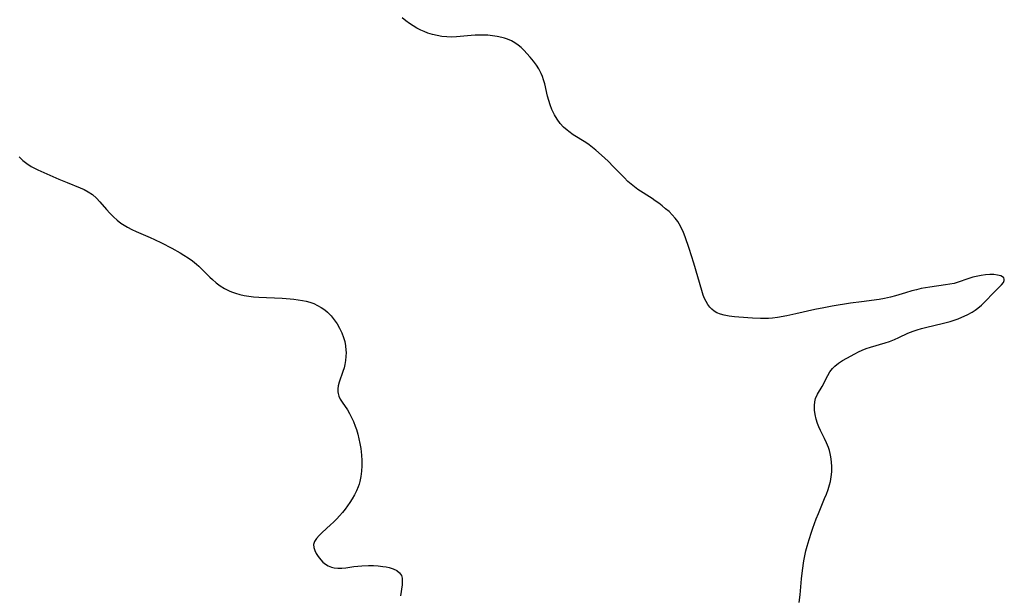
# Model space of a CAD drawing. Header units: metres. Extents: x 1073367 to 1082519, y 1569854 to 1574957.
# Tile 462 of 656: x 1078022 to 1078357, y 1571866 to 1572061. Entities that reach past the tile are written whole.
import ezdxf

# ---------------------------------------------------------------- set-up
doc = ezdxf.new("R2010")
doc.units = ezdxf.units.M
doc.layers.add('CGG_CurvaNivelLidar_v1', color=253, linetype='Continuous', lineweight=30)

msp = doc.modelspace()

# ---------------------------------------------------------------- linework, layer by layer
at = {"layer": 'CGG_CurvaNivelLidar_v1'}
for p, q in [((1078153.6279, 1572060.8283, 71), (1078152.4367, 1572061.7878, 71)), ((1078154.8602, 1572059.9274, 71), (1078153.6279, 1572060.8283, 71)), ((1078156.0976, 1572059.1155, 71), (1078154.8602, 1572059.9274, 71)), ((1078157.3705, 1572058.3674, 71), (1078156.0976, 1572059.1155, 71)), ((1078158.6749, 1572057.6853, 71), (1078157.3705, 1572058.3674, 71)), ((1078159.877, 1572057.1322, 71), (1078158.6749, 1572057.6853, 71)), ((1078161.1046, 1572056.6479, 71), (1078159.877, 1572057.1322, 71)), ((1078162.6694, 1572056.1536, 71), (1078161.1046, 1572056.6479, 71)), ((1078164.2665, 1572055.7728, 71), (1078162.6694, 1572056.1536, 71)), ((1078165.8869, 1572055.4992, 71), (1078164.2665, 1572055.7728, 71)), ((1078167.523, 1572055.3332, 71), (1078165.8869, 1572055.4992, 71)), ((1078169.2592, 1572055.2854, 71), (1078167.523, 1572055.3332, 71)), ((1078170.8992, 1572055.3574, 71), (1078169.2592, 1572055.2854, 71)), ((1078175.854, 1572055.8372, 71), (1078170.8992, 1572055.3574, 71)), ((1078177.2396, 1572055.9373, 71), (1078175.854, 1572055.8372, 71)), ((1078178.6257, 1572055.9908, 71), (1078177.2396, 1572055.9373, 71)), ((1078180.0637, 1572055.9864, 71), (1078178.6257, 1572055.9908, 71)), ((1078181.4939, 1572055.9176, 71), (1078180.0637, 1572055.9864, 71)), ((1078183.1097, 1572055.7575, 71), (1078181.4939, 1572055.9176, 71)), ((1078184.7006, 1572055.5103, 71), (1078183.1097, 1572055.7575, 71)), ((1078186.2568, 1572055.1719, 71), (1078184.7006, 1572055.5103, 71)), ((1078187.2173, 1572054.9059, 71), (1078186.2568, 1572055.1719, 71)), ((1078188.1549, 1572054.593, 71), (1078187.2173, 1572054.9059, 71)), ((1078189.537, 1572054.0063, 71), (1078188.1549, 1572054.593, 71)), ((1078190.7167, 1572053.3546, 71), (1078189.537, 1572054.0063, 71)), ((1078191.8235, 1572052.5914, 71), (1078190.7167, 1572053.3546, 71)), ((1078192.8669, 1572051.7148, 71), (1078191.8235, 1572052.5914, 71)), ((1078193.8514, 1572050.7587, 71), (1078192.8669, 1572051.7148, 71)), ((1078194.7984, 1572049.7501, 71), (1078193.8514, 1572050.7587, 71)), ((1078195.929, 1572048.4687, 71), (1078194.7984, 1572049.7501, 71)), ((1078197.0125, 1572047.1463, 71), (1078195.929, 1572048.4687, 71)), ((1078198.0252, 1572045.7805, 71), (1078197.0125, 1572047.1463, 71)), ((1078198.8538, 1572044.4977, 71), (1078198.0252, 1572045.7805, 71)), ((1078199.6611, 1572042.9304, 71), (1078198.8538, 1572044.4977, 71)), ((1078200.0849, 1572041.8554, 71), (1078199.6611, 1572042.9304, 71)), ((1078200.4452, 1572040.7467, 71), (1078200.0849, 1572041.8554, 71)), ((1078200.8279, 1572039.368, 71), (1078200.4452, 1572040.7467, 71)), ((1078201.83, 1572035.1482, 71), (1078200.8279, 1572039.368, 71)), ((1078202.1944, 1572033.7567, 71), (1078201.83, 1572035.1482, 71)), ((1078202.6822, 1572032.2171, 71), (1078202.1944, 1572033.7567, 71)), ((1078203.2587, 1572030.7159, 71), (1078202.6822, 1572032.2171, 71)), ((1078204.1331, 1572028.8664, 71), (1078203.2587, 1572030.7159, 71)), ((1078205.0217, 1572027.3611, 71), (1078204.1331, 1572028.8664, 71)), ((1078206.0401, 1572025.9573, 71), (1078205.0217, 1572027.3611, 71)), ((1078207.1964, 1572024.6775, 71), (1078206.0401, 1572025.9573, 71)), ((1078208.4215, 1572023.5986, 71), (1078207.1964, 1572024.6775, 71)), ((1078208.9936, 1572023.1593, 71), (1078208.4215, 1572023.5986, 71)), ((1078210.5263, 1572022.1047, 71), (1078208.9936, 1572023.1593, 71)), ((1078214.7925, 1572019.4515, 71), (1078210.5263, 1572022.1047, 71)), ((1078215.9502, 1572018.6388, 71), (1078214.7925, 1572019.4515, 71)), ((1078217.0827, 1572017.7778, 71), (1078215.9502, 1572018.6388, 71)), ((1078218.1941, 1572016.8779, 71), (1078217.0827, 1572017.7778, 71)), ((1078022.2338, 1572014.5967, 70.5), (1078023.4417, 1572013.3851, 70.5)), ((1078220.1772, 1572015.1632, 71), (1078218.1941, 1572016.8779, 71)), ((1078222.3642, 1572013.1353, 71), (1078220.1772, 1572015.1632, 71)), ((1078023.4417, 1572013.3851, 70.5), (1078024.8136, 1572012.3135, 70.5)), ((1078024.8136, 1572012.3135, 70.5), (1078026.3094, 1572011.3528, 70.5)), ((1078026.3094, 1572011.3528, 70.5), (1078027.4065, 1572010.7378, 70.5)), ((1078027.4065, 1572010.7378, 70.5), (1078028.5384, 1572010.1563, 70.5)), ((1078224.2558, 1572011.2298, 71), (1078222.3642, 1572013.1353, 71)), ((1078227.7896, 1572007.5109, 71), (1078224.2558, 1572011.2298, 71)), ((1078028.5384, 1572010.1563, 70.5), (1078031.559, 1572008.7555, 70.5)), ((1078031.559, 1572008.7555, 70.5), (1078035.6374, 1572006.9988, 70.5)), ((1078035.6374, 1572006.9988, 70.5), (1078038.4701, 1572005.8404, 70.5)), ((1078229.1416, 1572006.1976, 71), (1078227.7896, 1572007.5109, 71)), ((1078038.4701, 1572005.8404, 70.5), (1078042.9002, 1572004.0869, 70.5)), ((1078042.9002, 1572004.0869, 70.5), (1078044.3131, 1572003.4478, 70.5)), ((1078230.1764, 1572005.285, 71), (1078229.1416, 1572006.1976, 71)), ((1078231.3113, 1572004.3782, 71), (1078230.1764, 1572005.285, 71)), ((1078232.5131, 1572003.5121, 71), (1078231.3113, 1572004.3782, 71)), ((1078044.3131, 1572003.4478, 70.5), (1078045.6592, 1572002.7348, 70.5)), ((1078045.6592, 1572002.7348, 70.5), (1078047.0847, 1572001.7862, 70.5)), ((1078047.0847, 1572001.7862, 70.5), (1078048.4406, 1572000.5901, 70.5)), ((1078048.4406, 1572000.5901, 70.5), (1078049.6117, 1571999.3354, 70.5)), ((1078237.3223, 1572000.389, 71), (1078232.5131, 1572003.5121, 71)), ((1078238.3743, 1571999.6766, 71), (1078237.3223, 1572000.389, 71)), ((1078049.6117, 1571999.3354, 70.5), (1078051.8764, 1571996.6625, 70.5)), ((1078239.5984, 1571998.8022, 71), (1078238.3743, 1571999.6766, 71)), ((1078240.7916, 1571997.8957, 71), (1078239.5984, 1571998.8022, 71)), ((1078241.9483, 1571996.9566, 71), (1078240.7916, 1571997.8957, 71)), ((1078243.0912, 1571995.9535, 71), (1078241.9483, 1571996.9566, 71)), ((1078051.8764, 1571996.6625, 70.5), (1078053.0088, 1571995.4011, 70.5)), ((1078053.0088, 1571995.4011, 70.5), (1078054.2079, 1571994.1922, 70.5)), ((1078054.2079, 1571994.1922, 70.5), (1078055.469, 1571993.0741, 70.5)), ((1078244.173, 1571994.9044, 71), (1078243.0912, 1571995.9535, 71)), ((1078245.176, 1571993.7975, 71), (1078244.173, 1571994.9044, 71)), ((1078246.0779, 1571992.618, 71), (1078245.176, 1571993.7975, 71)), ((1078055.469, 1571993.0741, 70.5), (1078056.8068, 1571992.0419, 70.5)), ((1078056.8068, 1571992.0419, 70.5), (1078057.8852, 1571991.3133, 70.5)), ((1078057.8852, 1571991.3133, 70.5), (1078059.0051, 1571990.6434, 70.5)), ((1078059.0051, 1571990.6434, 70.5), (1078060.4687, 1571989.8816, 70.5)), ((1078246.5729, 1571991.8508, 71), (1078246.0779, 1571992.618, 71)), ((1078247.3671, 1571990.3871, 71), (1078246.5729, 1571991.8508, 71)), ((1078248.0546, 1571988.8488, 71), (1078247.3671, 1571990.3871, 71)), ((1078060.4687, 1571989.8816, 70.5), (1078061.977, 1571989.1871, 70.5)), ((1078061.977, 1571989.1871, 70.5), (1078066.6717, 1571987.2252, 70.5)), ((1078066.6717, 1571987.2252, 70.5), (1078068.2123, 1571986.5481, 70.5)), ((1078248.6199, 1571987.3739, 71), (1078248.0546, 1571988.8488, 71)), ((1078249.9332, 1571983.4359, 71), (1078248.6199, 1571987.3739, 71)), ((1078068.2123, 1571986.5481, 70.5), (1078070.5552, 1571985.4116, 70.5)), ((1078070.5552, 1571985.4116, 70.5), (1078074.1316, 1571983.5162, 70.5)), ((1078074.1316, 1571983.5162, 70.5), (1078076.946, 1571981.9343, 70.5)), ((1078076.946, 1571981.9343, 70.5), (1078078.1491, 1571981.2131, 70.5)), ((1078078.1491, 1571981.2131, 70.5), (1078079.6429, 1571980.2406, 70.5)), ((1078079.6429, 1571980.2406, 70.5), (1078081.0839, 1571979.2033, 70.5)), ((1078251.5037, 1571978.4315, 71), (1078249.9332, 1571983.4359, 71)), ((1078081.0839, 1571979.2033, 70.5), (1078082.463, 1571978.0977, 70.5)), ((1078082.463, 1571978.0977, 70.5), (1078083.2433, 1571977.4095, 70.5)), ((1078083.2433, 1571977.4095, 70.5), (1078084.5158, 1571976.1935, 70.5)), ((1078254.2168, 1571969.1305, 71), (1078251.5037, 1571978.4315, 71)), ((1078084.5158, 1571976.1935, 70.5), (1078087.0074, 1571973.7106, 70.5)), ((1078087.0074, 1571973.7106, 70.5), (1078087.8998, 1571972.8731, 70.5)), ((1078346.3807, 1571973.6475, 71), (1078344.6937, 1571973.1171, 71)), ((1078348.0815, 1571974.0779, 71), (1078346.3807, 1571973.6475, 71)), ((1078349.1806, 1571974.2911, 71), (1078348.0815, 1571974.0779, 71)), ((1078350.6144, 1571974.4834, 71), (1078349.1806, 1571974.2911, 71)), ((1078352.1076, 1571974.5751, 71), (1078350.6144, 1571974.4834, 71)), ((1078353.507, 1571974.5514, 71), (1078352.1076, 1571974.5751, 71)), ((1078354.7649, 1571974.4121, 71), (1078353.507, 1571974.5514, 71)), ((1078355.822, 1571974.1485, 71), (1078354.7649, 1571974.4121, 71)), ((1078356.4717, 1571973.8362, 71), (1078355.822, 1571974.1485, 71)), ((1078356.8682, 1571973.4648, 71), (1078356.4717, 1571973.8362, 71)), ((1078357.0573, 1571973.0128, 71), (1078356.8682, 1571973.4648, 71)), ((1078087.8998, 1571972.8731, 70.5), (1078089.1558, 1571971.8004, 70.5)), ((1078089.1558, 1571971.8004, 70.5), (1078090.5617, 1571970.7682, 70.5)), ((1078090.5617, 1571970.7682, 70.5), (1078092.0424, 1571969.8527, 70.5)), ((1078331.7867, 1571970.2873, 71), (1078330.2923, 1571970.0564, 71)), ((1078337.104, 1571971.0387, 71), (1078331.7867, 1571970.2873, 71)), ((1078338.5139, 1571971.2814, 71), (1078337.104, 1571971.0387, 71)), ((1078339.9608, 1571971.5877, 71), (1078338.5139, 1571971.2814, 71)), ((1078341.373, 1571971.9661, 71), (1078339.9608, 1571971.5877, 71)), ((1078344.6937, 1571973.1171, 71), (1078341.373, 1571971.9661, 71)), ((1078353.6051, 1571968.6231, 71), (1078355.2268, 1571970.1422, 71)), ((1078355.2268, 1571970.1422, 71), (1078356.1329, 1571971.0535, 71)), ((1078356.1329, 1571971.0535, 71), (1078356.7892, 1571971.9205, 71)), ((1078356.7892, 1571971.9205, 71), (1078357.035, 1571972.5032, 71)), ((1078357.035, 1571972.5032, 71), (1078357.0573, 1571973.0128, 71)), ((1078092.0424, 1571969.8527, 70.5), (1078093.5939, 1571969.0655, 70.5)), ((1078093.5939, 1571969.0655, 70.5), (1078094.3192, 1571968.7551, 70.5)), ((1078094.3192, 1571968.7551, 70.5), (1078095.7478, 1571968.2315, 70.5)), ((1078095.7478, 1571968.2315, 70.5), (1078097.2154, 1571967.7992, 70.5)), ((1078097.2154, 1571967.7992, 70.5), (1078098.7163, 1571967.4591, 70.5)), ((1078098.7163, 1571967.4591, 70.5), (1078100.2922, 1571967.2041, 70.5)), ((1078100.2922, 1571967.2041, 70.5), (1078101.8921, 1571967.0224, 70.5)), ((1078101.8921, 1571967.0224, 70.5), (1078103.6932, 1571966.8773, 70.5)), ((1078103.6932, 1571966.8773, 70.5), (1078111.5468, 1571966.5212, 70.5)), ((1078254.7285, 1571967.6257, 71), (1078254.2168, 1571969.1305, 71)), ((1078255.1892, 1571966.4676, 71), (1078254.7285, 1571967.6257, 71)), ((1078318.3393, 1571966.8595, 71), (1078316.311, 1571966.4078, 71)), ((1078320.0705, 1571967.3397, 71), (1078318.3393, 1571966.8595, 71)), ((1078323.5135, 1571968.4027, 71), (1078320.0705, 1571967.3397, 71)), ((1078325.6291, 1571969.0179, 71), (1078323.5135, 1571968.4027, 71)), ((1078327.211, 1571969.4292, 71), (1078325.6291, 1571969.0179, 71)), ((1078328.8051, 1571969.7852, 71), (1078327.211, 1571969.4292, 71)), ((1078330.2923, 1571970.0564, 71), (1078328.8051, 1571969.7852, 71)), ((1078350.377, 1571965.1865, 71), (1078353.6051, 1571968.6231, 71)), ((1078111.5468, 1571966.5212, 70.5), (1078114.2559, 1571966.3509, 70.5)), ((1078114.2559, 1571966.3509, 70.5), (1078115.5983, 1571966.2269, 70.5)), ((1078115.5983, 1571966.2269, 70.5), (1078117.0829, 1571966.0394, 70.5)), ((1078117.0829, 1571966.0394, 70.5), (1078118.5452, 1571965.7895, 70.5)), ((1078118.5452, 1571965.7895, 70.5), (1078119.7618, 1571965.5194, 70.5)), ((1078119.7618, 1571965.5194, 70.5), (1078120.9509, 1571965.184, 70.5)), ((1078120.9509, 1571965.184, 70.5), (1078122.3154, 1571964.6892, 70.5)), ((1078122.3154, 1571964.6892, 70.5), (1078123.6255, 1571964.0898, 70.5)), ((1078123.6255, 1571964.0898, 70.5), (1078124.8722, 1571963.3869, 70.5)), ((1078124.8722, 1571963.3869, 70.5), (1078126.0429, 1571962.5762, 70.5)), ((1078255.7108, 1571965.3722, 71), (1078255.1892, 1571966.4676, 71)), ((1078256.3122, 1571964.3565, 71), (1078255.7108, 1571965.3722, 71)), ((1078256.936, 1571963.5279, 71), (1078256.3122, 1571964.3565, 71)), ((1078257.6439, 1571962.7922, 71), (1078256.936, 1571963.5279, 71)), ((1078298.5153, 1571963.8257, 71), (1078295.664, 1571963.3029, 71)), ((1078304.8117, 1571964.8315, 71), (1078298.5153, 1571963.8257, 71)), ((1078308.5102, 1571965.3424, 71), (1078304.8117, 1571964.8315, 71)), ((1078314.5032, 1571966.1052, 71), (1078308.5102, 1571965.3424, 71)), ((1078316.311, 1571966.4078, 71), (1078314.5032, 1571966.1052, 71)), ((1078348.1116, 1571963.1793, 71), (1078349.341, 1571964.2008, 71)), ((1078349.341, 1571964.2008, 71), (1078350.377, 1571965.1865, 71)), ((1078126.0429, 1571962.5762, 70.5), (1078127.0114, 1571961.7594, 70.5)), ((1078127.0114, 1571961.7594, 70.5), (1078128.2258, 1571960.5149, 70.5)), ((1078128.2258, 1571960.5149, 70.5), (1078129.2938, 1571959.1928, 70.5)), ((1078258.4576, 1571962.1475, 71), (1078257.6439, 1571962.7922, 71)), ((1078259.3537, 1571961.6173, 71), (1078258.4576, 1571962.1475, 71)), ((1078260.5738, 1571961.113, 71), (1078259.3537, 1571961.6173, 71)), ((1078261.8839, 1571960.7469, 71), (1078260.5738, 1571961.113, 71)), ((1078263.5746, 1571960.431, 71), (1078261.8839, 1571960.7469, 71)), ((1078265.3374, 1571960.2159, 71), (1078263.5746, 1571960.431, 71)), ((1078266.804, 1571960.0903, 71), (1078265.3374, 1571960.2159, 71)), ((1078271.4134, 1571959.7815, 71), (1078266.804, 1571960.0903, 71)), ((1078283.0985, 1571960.5845, 71), (1078279.9229, 1571960.0143, 71)), ((1078286.1414, 1571961.2286, 71), (1078283.0985, 1571960.5845, 71)), ((1078292.6242, 1571962.6926, 71), (1078286.1414, 1571961.2286, 71)), ((1078295.664, 1571963.3029, 71), (1078292.6242, 1571962.6926, 71)), ((1078341.3414, 1571959.5442, 71), (1078342.6708, 1571960.0737, 71)), ((1078342.6708, 1571960.0737, 71), (1078344.4344, 1571960.9001, 71)), ((1078344.4344, 1571960.9001, 71), (1078346.1211, 1571961.8369, 71)), ((1078346.1211, 1571961.8369, 71), (1078347.1395, 1571962.4844, 71)), ((1078347.1395, 1571962.4844, 71), (1078348.1116, 1571963.1793, 71)), ((1078129.2938, 1571959.1928, 70.5), (1078130.2593, 1571957.7886, 70.5)), ((1078130.2593, 1571957.7886, 70.5), (1078131.1246, 1571956.3238, 70.5)), ((1078274.21, 1571959.6501, 71), (1078271.4134, 1571959.7815, 71)), ((1078275.5628, 1571959.6455, 71), (1078274.21, 1571959.6501, 71)), ((1078276.9156, 1571959.693, 71), (1078275.5628, 1571959.6455, 71)), ((1078278.2659, 1571959.7993, 71), (1078276.9156, 1571959.693, 71)), ((1078279.9229, 1571960.0143, 71), (1078278.2659, 1571959.7993, 71)), ((1078328.8959, 1571956.2657, 71), (1078330.6887, 1571956.727, 71)), ((1078330.6887, 1571956.727, 71), (1078335.9473, 1571957.9529, 71)), ((1078335.9473, 1571957.9529, 71), (1078338.6066, 1571958.6482, 71)), ((1078338.6066, 1571958.6482, 71), (1078339.9844, 1571959.0713, 71)), ((1078339.9844, 1571959.0713, 71), (1078341.3414, 1571959.5442, 71)), ((1078131.1246, 1571956.3238, 70.5), (1078131.882, 1571954.8045, 70.5)), ((1078131.882, 1571954.8045, 70.5), (1078132.4902, 1571953.2338, 70.5)), ((1078321.191, 1571953.1599, 71), (1078324.32, 1571954.6149, 71)), ((1078324.32, 1571954.6149, 71), (1078326.0418, 1571955.3508, 71)), ((1078326.0418, 1571955.3508, 71), (1078327.4501, 1571955.8416, 71)), ((1078327.4501, 1571955.8416, 71), (1078328.8959, 1571956.2657, 71)), ((1078132.4902, 1571953.2338, 70.5), (1078132.8697, 1571951.8164, 70.5)), ((1078132.8697, 1571951.8164, 70.5), (1078133.1205, 1571950.3685, 70.5)), ((1078133.1205, 1571950.3685, 70.5), (1078133.2605, 1571948.9053, 70.5)), ((1078311.5518, 1571949.8957, 71), (1078316.5691, 1571951.371, 71)), ((1078316.5691, 1571951.371, 71), (1078318.0379, 1571951.8697, 71)), ((1078318.0379, 1571951.8697, 71), (1078319.7397, 1571952.5339, 71)), ((1078319.7397, 1571952.5339, 71), (1078321.191, 1571953.1599, 71)), ((1078133.2745, 1571946.7635, 70.5), (1078133.1553, 1571945.4006, 70.5)), ((1078133.2605, 1571948.9053, 70.5), (1078133.2929, 1571948.1395, 70.5)), ((1078133.2929, 1571948.1395, 70.5), (1078133.2745, 1571946.7635, 70.5)), ((1078303.5288, 1571946.2002, 71), (1078306.2578, 1571947.6602, 71)), ((1078306.2578, 1571947.6602, 71), (1078307.4732, 1571948.2733, 71)), ((1078307.4732, 1571948.2733, 71), (1078308.7148, 1571948.845, 71)), ((1078308.7148, 1571948.845, 71), (1078310.1171, 1571949.4045, 71)), ((1078310.1171, 1571949.4045, 71), (1078311.5518, 1571949.8957, 71)), ((1078132.9301, 1571944.0623, 70.5), (1078132.6244, 1571942.8476, 70.5)), ((1078133.1553, 1571945.4006, 70.5), (1078132.9301, 1571944.0623, 70.5)), ((1078298.6707, 1571942.603, 71), (1078299.4798, 1571943.4384, 71)), ((1078299.4798, 1571943.4384, 71), (1078300.6566, 1571944.4077, 71)), ((1078300.6566, 1571944.4077, 71), (1078302.048, 1571945.3399, 71)), ((1078302.048, 1571945.3399, 71), (1078303.5288, 1571946.2002, 71)), ((1078132.2508, 1571941.6642, 70.5), (1078130.934, 1571937.9781, 70.5)), ((1078132.6244, 1571942.8476, 70.5), (1078132.2508, 1571941.6642, 70.5)), ((1078295.0974, 1571936.5748, 71), (1078297.0582, 1571940.2727, 71)), ((1078297.0582, 1571940.2727, 71), (1078297.8053, 1571941.4786, 71)), ((1078297.8053, 1571941.4786, 71), (1078298.6707, 1571942.603, 71)), ((1078130.6243, 1571936.7433, 70.5), (1078130.5021, 1571935.7184, 70.5)), ((1078130.934, 1571937.9781, 70.5), (1078130.6243, 1571936.7433, 70.5)), ((1078130.5021, 1571935.7184, 70.5), (1078130.5275, 1571934.7101, 70.5)), ((1078130.5275, 1571934.7101, 70.5), (1078130.6051, 1571934.1979, 70.5)), ((1078130.6051, 1571934.1979, 70.5), (1078130.8592, 1571933.3021, 70.5)), ((1078130.8592, 1571933.3021, 70.5), (1078131.3319, 1571932.265, 70.5)), ((1078292.9201, 1571932.4967, 71), (1078293.5192, 1571933.8901, 71)), ((1078293.5192, 1571933.8901, 71), (1078295.0974, 1571936.5748, 71)), ((1078131.3319, 1571932.265, 70.5), (1078131.9381, 1571931.2578, 70.5)), ((1078131.9381, 1571931.2578, 70.5), (1078133.7681, 1571928.6031, 70.5)), ((1078292.5199, 1571930.0621, 71), (1078292.6403, 1571931.3134, 71)), ((1078292.5505, 1571928.5419, 71), (1078292.5199, 1571930.0621, 71)), ((1078292.6403, 1571931.3134, 71), (1078292.9201, 1571932.4967, 71)), ((1078133.7681, 1571928.6031, 70.5), (1078134.5019, 1571927.3619, 70.5)), ((1078134.5019, 1571927.3619, 70.5), (1078135.1852, 1571926.0434, 70.5)), ((1078292.7482, 1571926.9831, 71), (1078292.5505, 1571928.5419, 71)), ((1078293.0845, 1571925.4866, 71), (1078292.7482, 1571926.9831, 71)), ((1078135.1852, 1571926.0434, 70.5), (1078135.8545, 1571924.5963, 70.5)), ((1078135.8545, 1571924.5963, 70.5), (1078136.4583, 1571923.0903, 70.5)), ((1078293.5602, 1571923.9962, 71), (1078293.0845, 1571925.4866, 71)), ((1078294.058, 1571922.7687, 71), (1078293.5602, 1571923.9962, 71)), ((1078136.4583, 1571923.0903, 70.5), (1078136.8439, 1571921.9634, 70.5)), ((1078136.8439, 1571921.9634, 70.5), (1078137.3073, 1571920.3864, 70.5)), ((1078137.3073, 1571920.3864, 70.5), (1078137.7052, 1571918.7753, 70.5)), ((1078294.6216, 1571921.551, 71), (1078294.058, 1571922.7687, 71)), ((1078295.9597, 1571918.8538, 71), (1078294.6216, 1571921.551, 71)), ((1078137.7052, 1571918.7753, 70.5), (1078138.04, 1571917.1387, 70.5)), ((1078138.04, 1571917.1387, 70.5), (1078138.3095, 1571915.4836, 70.5)), ((1078296.6633, 1571917.3534, 71), (1078295.9597, 1571918.8538, 71)), ((1078297.2834, 1571915.8224, 71), (1078296.6633, 1571917.3534, 71)), ((1078138.3095, 1571915.4836, 70.5), (1078138.5601, 1571913.2164, 70.5)), ((1078138.5601, 1571913.2164, 70.5), (1078138.6599, 1571911.3987, 70.5)), ((1078297.6122, 1571914.8284, 71), (1078297.2834, 1571915.8224, 71)), ((1078297.8845, 1571913.8188, 71), (1078297.6122, 1571914.8284, 71)), ((1078298.1206, 1571912.6702, 71), (1078297.8845, 1571913.8188, 71)), ((1078138.6599, 1571911.3987, 70.5), (1078138.6698, 1571909.5842, 70.5)), ((1078298.337, 1571910.9849, 71), (1078298.1206, 1571912.6702, 71)), ((1078298.4203, 1571909.2839, 71), (1078298.337, 1571910.9849, 71)), ((1078138.5817, 1571907.7817, 70.5), (1078138.379, 1571906.0008, 70.5)), ((1078138.6698, 1571909.5842, 70.5), (1078138.5817, 1571907.7817, 70.5)), ((1078298.2173, 1571905.8764, 71), (1078298.38, 1571907.5777, 71)), ((1078298.38, 1571907.5777, 71), (1078298.4203, 1571909.2839, 71)), ((1078137.7894, 1571903.3618, 70.5), (1078137.4609, 1571902.3998, 70.5)), ((1078138.0354, 1571904.2531, 70.5), (1078137.7894, 1571903.3618, 70.5)), ((1078138.379, 1571906.0008, 70.5), (1078138.0354, 1571904.2531, 70.5)), ((1078297.1744, 1571901.5544, 71), (1078297.6634, 1571903.13, 71)), ((1078297.6634, 1571903.13, 71), (1078297.9241, 1571904.1898, 71)), ((1078297.9241, 1571904.1898, 71), (1078298.2173, 1571905.8764, 71)), ((1078136.8805, 1571901.0269, 70.5), (1078136.2007, 1571899.6878, 70.5)), ((1078137.4609, 1571902.3998, 70.5), (1078136.8805, 1571901.0269, 70.5)), ((1078295.9727, 1571898.4358, 71), (1078296.6006, 1571899.9921, 71)), ((1078296.6006, 1571899.9921, 71), (1078297.1744, 1571901.5544, 71)), ((1078134.6181, 1571897.0952, 70.5), (1078133.8104, 1571895.9336, 70.5)), ((1078135.4414, 1571898.3781, 70.5), (1078134.6181, 1571897.0952, 70.5)), ((1078136.2007, 1571899.6878, 70.5), (1078135.4414, 1571898.3781, 70.5)), ((1078293.881, 1571893.4237, 71), (1078295.9727, 1571898.4358, 71)), ((1078132.0754, 1571893.69, 70.5), (1078131.1302, 1571892.5935, 70.5)), ((1078132.9622, 1571894.7971, 70.5), (1078132.0754, 1571893.69, 70.5)), ((1078133.8104, 1571895.9336, 70.5), (1078132.9622, 1571894.7971, 70.5)), ((1078293.1502, 1571891.5714, 71), (1078293.881, 1571893.4237, 71)), ((1078129.0955, 1571890.4797, 70.5), (1078128.0244, 1571889.4681, 70.5)), ((1078130.1503, 1571891.5373, 70.5), (1078129.0955, 1571890.4797, 70.5)), ((1078131.1302, 1571892.5935, 70.5), (1078130.1503, 1571891.5373, 70.5)), ((1078291.9612, 1571888.3783, 71), (1078293.1502, 1571891.5714, 71)), ((1078125.2011, 1571886.9085, 70.5), (1078124.1647, 1571885.8904, 70.5)), ((1078128.0244, 1571889.4681, 70.5), (1078125.2011, 1571886.9085, 70.5)), ((1078290.6887, 1571884.5653, 71), (1078291.4933, 1571887.0444, 71)), ((1078291.4933, 1571887.0444, 71), (1078291.9612, 1571888.3783, 71)), ((1078122.6386, 1571883.8702, 70.5), (1078122.2983, 1571882.8449, 70.5)), ((1078123.2881, 1571884.8817, 70.5), (1078122.6386, 1571883.8702, 70.5)), ((1078124.1647, 1571885.8904, 70.5), (1078123.2881, 1571884.8817, 70.5)), ((1078290.0514, 1571882.3056, 71), (1078290.6887, 1571884.5653, 71)), ((1078122.2983, 1571882.8449, 70.5), (1078122.3242, 1571881.8285, 70.5)), ((1078122.3242, 1571881.8285, 70.5), (1078122.6411, 1571880.7975, 70.5)), ((1078122.6411, 1571880.7975, 70.5), (1078123.1702, 1571879.761, 70.5)), ((1078123.1702, 1571879.761, 70.5), (1078123.8462, 1571878.7293, 70.5)), ((1078289.2869, 1571878.9402, 71), (1078289.6456, 1571880.6279, 71)), ((1078289.6456, 1571880.6279, 71), (1078290.0514, 1571882.3056, 71)), ((1078123.8462, 1571878.7293, 70.5), (1078124.7068, 1571877.6262, 70.5)), ((1078124.7068, 1571877.6262, 70.5), (1078125.4698, 1571876.8252, 70.5)), ((1078125.4698, 1571876.8252, 70.5), (1078126.3189, 1571876.1143, 70.5)), ((1078288.4542, 1571873.944, 71), (1078288.9684, 1571877.2453, 71)), ((1078288.9684, 1571877.2453, 71), (1078289.2869, 1571878.9402, 71)), ((1078126.3189, 1571876.1143, 70.5), (1078127.2616, 1571875.5304, 70.5)), ((1078127.2616, 1571875.5304, 70.5), (1078128.3585, 1571875.0926, 70.5)), ((1078128.3585, 1571875.0926, 70.5), (1078129.2418, 1571874.8896, 70.5)), ((1078129.2418, 1571874.8896, 70.5), (1078130.5149, 1571874.7669, 70.5)), ((1078130.5149, 1571874.7669, 70.5), (1078131.8386, 1571874.796, 70.5)), ((1078131.8386, 1571874.796, 70.5), (1078133.1823, 1571874.943, 70.5)), ((1078133.1823, 1571874.943, 70.5), (1078135.9592, 1571875.3616, 70.5)), ((1078135.9592, 1571875.3616, 70.5), (1078137.2945, 1571875.5133, 70.5)), ((1078137.2945, 1571875.5133, 70.5), (1078138.6494, 1571875.6116, 70.5)), ((1078138.6494, 1571875.6116, 70.5), (1078140.8944, 1571875.6643, 70.5)), ((1078140.8944, 1571875.6643, 70.5), (1078142.5805, 1571875.6447, 70.5)), ((1078142.5805, 1571875.6447, 70.5), (1078144.2397, 1571875.5661, 70.5)), ((1078144.2397, 1571875.5661, 70.5), (1078145.8475, 1571875.4046, 70.5)), ((1078145.8475, 1571875.4046, 70.5), (1078146.9473, 1571875.2246, 70.5)), ((1078146.9473, 1571875.2246, 70.5), (1078147.9944, 1571874.9861, 70.5)), ((1078147.9944, 1571874.9861, 70.5), (1078149.3575, 1571874.542, 70.5)), ((1078149.3575, 1571874.542, 70.5), (1078150.5375, 1571873.9599, 70.5)), ((1078150.5375, 1571873.9599, 70.5), (1078151.4825, 1571873.2311, 70.5)), ((1078151.4825, 1571873.2311, 70.5), (1078152.1226, 1571872.3418, 70.5)), ((1078288.1461, 1571871.1333, 71), (1078288.4542, 1571873.944, 71)), ((1078152.1226, 1571872.3418, 70.5), (1078152.3959, 1571871.3788, 70.5)), ((1078152.4367, 1571870.2899, 70.5), (1078152.3279, 1571869.0963, 70.5)), ((1078152.3959, 1571871.3788, 70.5), (1078152.4367, 1571870.2899, 70.5)), ((1078287.6669, 1571865.7527, 71), (1078288.1461, 1571871.1333, 71)), ((1078152.3279, 1571869.0963, 70.5), (1078151.7805, 1571865.3852, 70.5)), ((1078287.3419, 1571863.1603, 71), (1078287.6669, 1571865.7527, 71))]:
    msp.add_line(p, q, dxfattribs=at)

doc.saveas('drawing.dxf')
